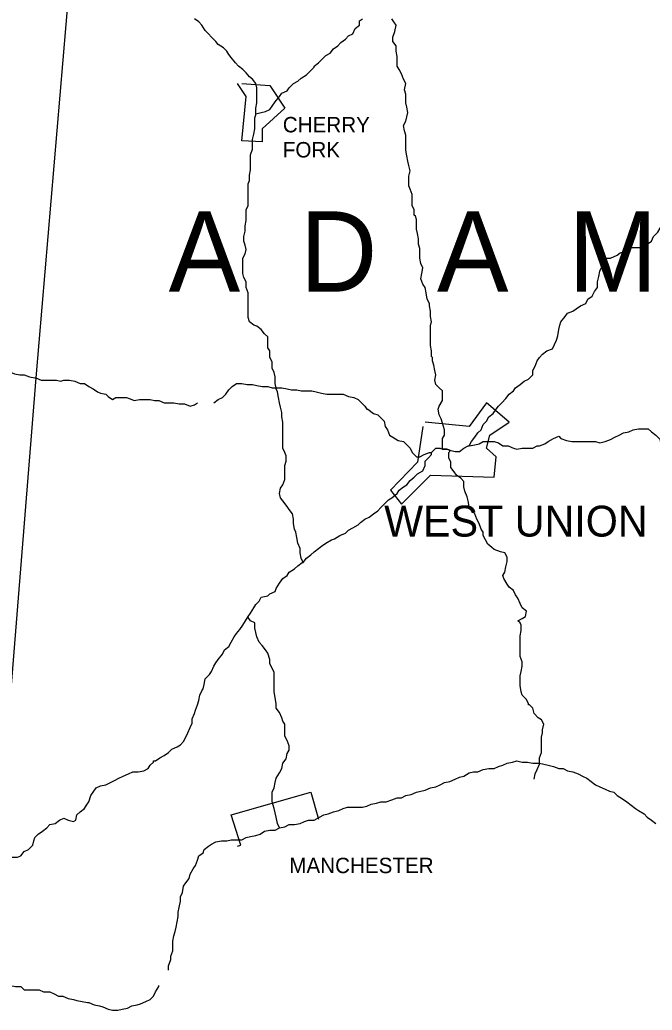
# Model space of a CAD drawing. Extents: x 0 to 34, y 0 to 22.
# Drawn here: x 3.569 to 4.368, y 15.944 to 17.195 of the extents above; entities that cross this region are included whole.
import ezdxf

# ---------------------------------------------------------------- set-up
doc = ezdxf.new("R2010")
doc.units = 0
doc.layers.add('Default', color=7, linetype='Continuous')
doc.layers.add('TR_Turning_Path1', color=7, linetype='Continuous')

msp = doc.modelspace()

# ---------------------------------------------------------------- linework, layer by layer
at = {"layer": 'Default'}
for points in [[(3.6694, 17.6794), (3.6422, 17.3685), (3.589, 16.7427), (3.5413, 16.1551), (3.5317, 15.9819), (3.5304, 15.9587)], [(3.8671, 17.0767), (3.8671, 17.0836), (3.8685, 17.0904), (3.8685, 17.0958), (3.8685, 17.1026), (3.8685, 17.1095), (3.8671, 17.1149), (3.863, 17.1204), (3.8589, 17.1231), (3.8549, 17.1285), (3.8508, 17.1326), (3.8453, 17.1367), (3.8412, 17.1408), (3.8358, 17.1476), (3.833, 17.1517), (3.8303, 17.1558), (3.8262, 17.1599), (3.8194, 17.164), (3.8167, 17.1681), (3.8112, 17.1735), (3.8071, 17.1776), (3.803, 17.1817), (3.799, 17.1885), (3.7949, 17.1926), (3.7894, 17.1967)], [(3.9408, 17.1367), (3.9462, 17.1408), (3.9503, 17.1449), (3.9557, 17.1504), (3.9612, 17.1531), (3.9653, 17.1585), (3.9707, 17.1626), (3.9748, 17.1667), (3.9803, 17.1708), (3.9844, 17.1749), (3.9898, 17.1776), (3.9926, 17.1844), (3.998, 17.1885), (3.998, 17.194), (4.0021, 17.1967)], [(4.0566, 17.0495), (4.0553, 17.0549), (4.0539, 17.0617), (4.0566, 17.0672), (4.058, 17.0726), (4.0594, 17.0781), (4.058, 17.0849), (4.0566, 17.0904), (4.0566, 17.0958), (4.0566, 17.1013), (4.0553, 17.1067), (4.0566, 17.1149), (4.0539, 17.1204), (4.0512, 17.1272), (4.0485, 17.1326), (4.0457, 17.1367), (4.0457, 17.1435), (4.0457, 17.149), (4.0444, 17.1558), (4.0444, 17.1626), (4.0403, 17.1681), (4.0403, 17.1735), (4.043, 17.1804), (4.0444, 17.1885), (4.0416, 17.1926), (4.0389, 17.1967)], [(3.8671, 17.0767), (3.8739, 17.0781), (3.8794, 17.0795), (3.8849, 17.0822), (3.8876, 17.0863), (3.8917, 17.0917), (3.8971, 17.0985), (3.8998, 17.1026), (3.9067, 17.1054), (3.9094, 17.1095), (3.9148, 17.1149), (3.9203, 17.1176), (3.9244, 17.1217), (3.9312, 17.1258), (3.9353, 17.1299), (3.9408, 17.1354), (3.9408, 17.1367)], [(3.8494, 17.1149), (3.8849, 17.1122), (3.9039, 17.0836), (3.8753, 17.0576), (3.8753, 17.0413), (3.8494, 17.0426), (3.8549, 17.0985), (3.8439, 17.1149)], [(3.8508, 16.894), (3.8535, 16.8995), (3.8549, 16.9049), (3.8535, 16.9104), (3.8521, 16.9158), (3.8521, 16.9213), (3.8535, 16.9281), (3.8535, 16.9349), (3.8549, 16.9418), (3.8549, 16.9486), (3.8549, 16.9554), (3.8576, 16.9608), (3.8576, 16.9677), (3.8576, 16.9745), (3.8576, 16.9813), (3.8576, 16.9881), (3.8589, 16.9922), (3.8589, 16.999), (3.8603, 17.0058), (3.8603, 17.0127), (3.8603, 17.0181), (3.8603, 17.0249), (3.863, 17.0317), (3.863, 17.0386), (3.863, 17.044), (3.8644, 17.0508), (3.8658, 17.0576), (3.8658, 17.0631), (3.8658, 17.0713), (3.8671, 17.0754), (3.8671, 17.0767)], [(4.0675, 16.9486), (4.0675, 16.9554), (4.0648, 16.9608), (4.0648, 16.9677), (4.0648, 16.9745), (4.0621, 16.9813), (4.0607, 16.9854), (4.0607, 16.9922), (4.0607, 16.9977), (4.0621, 17.0045), (4.0607, 17.0113), (4.0594, 17.0167), (4.058, 17.0236), (4.0566, 17.0304), (4.0566, 17.0358), (4.0566, 17.0426), (4.0566, 17.0481), (4.0566, 17.0481), (4.0566, 17.0495)], [(4.3321, 16.9022), (4.3389, 16.9063), (4.343, 16.9077), (4.3511, 16.9077), (4.3566, 16.9077), (4.362, 16.9118), (4.3675, 16.9158), (4.3702, 16.9213), (4.3757, 16.9268), (4.3784, 16.9322), (4.3811, 16.9377), (4.3839, 16.9431), (4.3893, 16.9472), (4.3934, 16.9513), (4.3975, 16.9568), (4.4002, 16.9636), (4.4043, 16.9677), (4.4084, 16.9731), (4.4125, 16.9786), (4.4125, 16.9827)], [(4.0866, 16.8368), (4.0839, 16.8422), (4.0825, 16.8504), (4.0812, 16.8572), (4.0785, 16.8613), (4.0757, 16.8681), (4.0771, 16.8749), (4.0785, 16.8818), (4.0757, 16.8872), (4.0744, 16.894), (4.0744, 16.8995), (4.0744, 16.9063), (4.073, 16.9118), (4.073, 16.9186), (4.0716, 16.9254), (4.0703, 16.9308), (4.0703, 16.9377), (4.0703, 16.9431), (4.0689, 16.9472), (4.0675, 16.9486)], [(4.2993, 16.864), (4.3007, 16.8709), (4.3021, 16.8777), (4.3048, 16.8831), (4.3075, 16.8886), (4.3102, 16.894), (4.3157, 16.894), (4.3239, 16.8981), (4.328, 16.9009), (4.3321, 16.9022), (4.3321, 16.9022)], [(3.893, 16.7304), (3.8917, 16.7359), (3.8917, 16.7441), (3.8903, 16.7495), (3.8876, 16.755), (3.8876, 16.7631), (3.8849, 16.7686), (3.8849, 16.7768), (3.8821, 16.7809), (3.8821, 16.7877), (3.8821, 16.7945), (3.878, 16.7986), (3.8739, 16.804), (3.8685, 16.8081), (3.8644, 16.8095), (3.8589, 16.8136), (3.8576, 16.819), (3.8576, 16.8259), (3.8576, 16.8327), (3.8576, 16.8381), (3.8576, 16.845), (3.8576, 16.8504), (3.8549, 16.8572), (3.8549, 16.864), (3.8521, 16.8695), (3.8508, 16.8749), (3.8508, 16.8818), (3.8508, 16.8886), (3.8508, 16.8927), (3.8508, 16.894)], [(4.2352, 16.7768), (4.2421, 16.7795), (4.2448, 16.785), (4.2475, 16.7904), (4.2489, 16.7959), (4.2502, 16.804), (4.2516, 16.8095), (4.253, 16.8136), (4.2584, 16.8204), (4.2612, 16.8245), (4.268, 16.8272), (4.2721, 16.83), (4.2775, 16.834), (4.2843, 16.8368), (4.2871, 16.8422), (4.2925, 16.8463), (4.2952, 16.8518), (4.2993, 16.8572), (4.2993, 16.8627), (4.2993, 16.864), (4.2993, 16.864)], [(4.0894, 16.77), (4.0894, 16.7768), (4.088, 16.7836), (4.088, 16.7904), (4.088, 16.7959), (4.088, 16.8013), (4.088, 16.8095), (4.0894, 16.8136), (4.088, 16.8204), (4.088, 16.8272), (4.0866, 16.834), (4.0866, 16.8368), (4.0866, 16.8368)], [(4.1371, 16.6568), (4.1398, 16.6623), (4.1439, 16.6677), (4.148, 16.6732), (4.1521, 16.6773), (4.1548, 16.6841), (4.1589, 16.6882), (4.1616, 16.6936), (4.1671, 16.6977), (4.1712, 16.7032), (4.1739, 16.7072), (4.178, 16.7113), (4.1834, 16.7168), (4.1875, 16.7222), (4.193, 16.7263), (4.1957, 16.7304), (4.2012, 16.7345), (4.2066, 16.7386), (4.2121, 16.7413), (4.2175, 16.7468), (4.2175, 16.7522), (4.2203, 16.7577), (4.223, 16.7645), (4.2257, 16.7686), (4.2298, 16.7727), (4.2352, 16.7768), (4.2352, 16.7768), (4.2352, 16.7768)], [(3.5004, 16.7713), (3.5072, 16.7672), (3.514, 16.7645), (3.5195, 16.7604), (3.5249, 16.7604), (3.5304, 16.7577), (3.5372, 16.755), (3.5426, 16.7536), (3.5494, 16.7522), (3.5549, 16.7509), (3.5617, 16.7481), (3.5685, 16.7468), (3.574, 16.7468), (3.5808, 16.7441), (3.5876, 16.7427), (3.589, 16.7427)], [(4.103, 16.6527), (4.103, 16.6595), (4.103, 16.6663), (4.1057, 16.6704), (4.1057, 16.6773), (4.103, 16.6854), (4.1016, 16.6909), (4.0989, 16.6963), (4.0975, 16.7032), (4.0989, 16.7072), (4.103, 16.7141), (4.103, 16.7195), (4.103, 16.7263), (4.0989, 16.7304), (4.0948, 16.7345), (4.0935, 16.74), (4.0948, 16.7468), (4.0935, 16.7522), (4.0921, 16.7591), (4.0907, 16.7645), (4.0907, 16.7686), (4.0894, 16.77)], [(3.589, 16.7427), (3.5958, 16.74), (3.6013, 16.74), (3.6081, 16.74), (3.6149, 16.74), (3.6203, 16.7386), (3.6244, 16.74), (3.6313, 16.74), (3.6381, 16.7386), (3.6449, 16.7359), (3.6503, 16.7359), (3.6558, 16.7318), (3.6612, 16.7291), (3.6667, 16.725), (3.6708, 16.7236), (3.6776, 16.7222), (3.6803, 16.7195), (3.6858, 16.7154), (3.6899, 16.7182), (3.6967, 16.7182), (3.7035, 16.7182), (3.7103, 16.7154), (3.7131, 16.7141)], [(3.814, 16.7113), (3.8194, 16.7154), (3.8249, 16.7182), (3.829, 16.7222), (3.833, 16.7277), (3.8371, 16.7318), (3.8426, 16.7359), (3.8494, 16.7359), (3.8562, 16.7345), (3.863, 16.7345), (3.8685, 16.7332), (3.8753, 16.7318), (3.8821, 16.7318), (3.8876, 16.7304), (3.8917, 16.7304), (3.893, 16.7304)], [(3.9039, 16.6241), (3.9039, 16.6323), (3.9053, 16.6377), (3.9053, 16.6445), (3.9039, 16.6486), (3.9012, 16.6541), (3.9012, 16.6623), (3.9012, 16.6677), (3.9012, 16.6745), (3.9012, 16.6813), (3.9012, 16.6868), (3.8998, 16.6936), (3.8998, 16.6991), (3.8985, 16.7059), (3.8971, 16.7113), (3.8958, 16.7182), (3.8944, 16.725), (3.893, 16.7291), (3.893, 16.7304)], [(3.893, 16.7304), (3.8998, 16.7304), (3.9067, 16.7291), (3.9121, 16.7277), (3.9189, 16.7277), (3.9244, 16.7263), (3.9326, 16.7263), (3.938, 16.7263), (3.9435, 16.725), (3.9503, 16.7236), (3.9571, 16.7222), (3.9639, 16.7222), (3.9707, 16.7222), (3.9776, 16.7222), (3.9776, 16.7222)], [(3.9776, 16.7222), (3.9844, 16.7195), (3.9912, 16.7182), (3.9967, 16.7154), (4.0007, 16.7113), (4.0048, 16.7072), (4.0076, 16.7032), (4.0089, 16.7032)], [(3.7131, 16.7141), (3.7199, 16.7154), (3.7267, 16.7154), (3.7335, 16.7154), (3.739, 16.7141), (3.7444, 16.7141), (3.7512, 16.7113), (3.7594, 16.7113), (3.7635, 16.7113), (3.7703, 16.71), (3.7771, 16.71), (3.784, 16.7072), (3.7894, 16.7086), (3.7935, 16.7113), (3.7935, 16.7113)], [(4.0785, 16.6813), (4.0716, 16.6363), (4.0376, 16.6009), (4.0512, 16.5832), (4.088, 16.62), (4.1684, 16.6173), (4.1712, 16.6432), (4.1589, 16.6541), (4.163, 16.6704), (4.1875, 16.6868), (4.1589, 16.7113), (4.1371, 16.6813), (4.0812, 16.6868)], [(4.0089, 16.7032), (4.0157, 16.6977), (4.0212, 16.6963), (4.0239, 16.6936), (4.0294, 16.6882), (4.0307, 16.6813), (4.0335, 16.6773), (4.0362, 16.6704), (4.0403, 16.6677), (4.0471, 16.6636), (4.0539, 16.6623), (4.058, 16.6582), (4.0621, 16.6541), (4.0648, 16.6486), (4.0703, 16.6432), (4.0744, 16.6432), (4.0798, 16.6459), (4.0866, 16.6486), (4.0894, 16.6486)], [(4.2775, 16.6623), (4.283, 16.6623), (4.2911, 16.6623), (4.2966, 16.6623), (4.3021, 16.6609), (4.3089, 16.6623), (4.3157, 16.665), (4.3211, 16.6677), (4.3266, 16.6704), (4.3321, 16.6732), (4.3389, 16.6745), (4.3443, 16.6773), (4.3511, 16.6786), (4.358, 16.6786), (4.3634, 16.6786), (4.3675, 16.6745), (4.373, 16.6704), (4.3784, 16.665), (4.3784, 16.6623)], [(4.1371, 16.6568), (4.1439, 16.6582), (4.1494, 16.6595), (4.1548, 16.6623), (4.1616, 16.6623), (4.1684, 16.6623), (4.1739, 16.6609), (4.1793, 16.6568), (4.1862, 16.6568), (4.193, 16.6541), (4.1971, 16.6527), (4.2039, 16.6541), (4.2107, 16.6541), (4.2175, 16.6541), (4.223, 16.6568), (4.2257, 16.6568), (4.2257, 16.6568)], [(4.2257, 16.6568), (4.2325, 16.6595), (4.2366, 16.6623), (4.2434, 16.6663), (4.2502, 16.6691), (4.253, 16.6663), (4.2598, 16.6636), (4.2666, 16.6623), (4.2721, 16.6623), (4.2775, 16.6623)], [(3.9271, 16.5096), (3.9312, 16.515), (3.9367, 16.5191), (3.9408, 16.5232), (3.9462, 16.5273), (3.9503, 16.53), (3.9557, 16.5341), (3.9626, 16.5382), (3.9667, 16.5395), (3.9735, 16.5436), (3.9803, 16.5464), (3.9844, 16.5505), (3.9898, 16.5532), (3.9967, 16.5573), (3.9994, 16.56), (4.0048, 16.5641), (4.0103, 16.5668), (4.0157, 16.5709), (4.0212, 16.575), (4.0253, 16.5791), (4.0294, 16.5832), (4.0348, 16.5886), (4.0389, 16.5914), (4.0457, 16.5968), (4.0485, 16.6009), (4.0539, 16.605), (4.058, 16.6077), (4.0621, 16.6132), (4.0675, 16.6173), (4.0716, 16.6214), (4.0785, 16.6254), (4.0812, 16.6323), (4.0812, 16.6377), (4.0853, 16.6418), (4.0894, 16.6459), (4.0894, 16.6486), (4.0894, 16.6486)], [(4.0894, 16.6486), (4.0948, 16.6541), (4.1003, 16.6541), (4.103, 16.6527)], [(4.0894, 16.6486), (4.0948, 16.6541), (4.1003, 16.6541), (4.103, 16.6527)], [(4.103, 16.6527), (4.1085, 16.6527), (4.1125, 16.6513)], [(4.103, 16.6527), (4.1085, 16.6527), (4.1125, 16.6513)], [(4.1125, 16.6513), (4.1085, 16.6527), (4.103, 16.6527)], [(4.1548, 16.5477), (4.1521, 16.5518), (4.1494, 16.5586), (4.1466, 16.5641), (4.1439, 16.5709), (4.1398, 16.575), (4.1371, 16.5804), (4.1357, 16.5873), (4.1344, 16.5927), (4.1316, 16.5995), (4.1303, 16.605), (4.1303, 16.6118), (4.1262, 16.6159), (4.1207, 16.62), (4.118, 16.6241), (4.1139, 16.6295), (4.1139, 16.6363), (4.1112, 16.6418), (4.1112, 16.6486), (4.1125, 16.65), (4.1125, 16.6513)], [(4.1125, 16.6513), (4.1194, 16.65), (4.1248, 16.65), (4.1303, 16.6541), (4.1357, 16.6568), (4.1371, 16.6568)], [(4.1125, 16.6513), (4.1194, 16.65), (4.1248, 16.65), (4.1303, 16.6541), (4.1357, 16.6568), (4.1371, 16.6568)], [(3.9271, 16.5096), (3.9244, 16.515), (3.923, 16.5218), (3.923, 16.5273), (3.9203, 16.5341), (3.9189, 16.5409), (3.9176, 16.5477), (3.9162, 16.5518), (3.9148, 16.5586), (3.9148, 16.5641), (3.9135, 16.5709), (3.9094, 16.5764), (3.9067, 16.5804), (3.9012, 16.5873), (3.8985, 16.5914), (3.8971, 16.5968), (3.8985, 16.6036), (3.9012, 16.6077), (3.9039, 16.6145), (3.9039, 16.62), (3.9039, 16.6241), (3.9039, 16.6241)], [(4.1984, 16.4359), (4.2039, 16.4387), (4.208, 16.4414), (4.2093, 16.4482), (4.2039, 16.4523), (4.2012, 16.4577), (4.1984, 16.4646), (4.1957, 16.4686), (4.193, 16.4741), (4.1875, 16.4782), (4.1848, 16.4823), (4.1807, 16.4891), (4.1793, 16.4932), (4.1821, 16.4973), (4.1834, 16.5041), (4.1848, 16.5109), (4.1848, 16.5164), (4.1821, 16.5218), (4.1766, 16.5232), (4.1684, 16.5259), (4.1657, 16.5286), (4.1603, 16.5327), (4.1575, 16.5382), (4.1548, 16.5436), (4.1548, 16.5477), (4.1548, 16.5477), (4.1548, 16.5477)], [(3.8576, 16.4414), (3.8603, 16.4455), (3.8644, 16.4523), (3.8671, 16.4564), (3.8712, 16.4605), (3.8739, 16.4659), (3.8821, 16.4673), (3.8849, 16.47), (3.8917, 16.4727), (3.893, 16.4768), (3.8971, 16.4836), (3.9012, 16.4891), (3.9067, 16.4932), (3.9094, 16.4973), (3.9162, 16.5014), (3.9203, 16.5055), (3.9258, 16.5096), (3.9271, 16.5096)], [(3.8576, 16.4414), (3.8603, 16.4455), (3.8644, 16.4523), (3.8671, 16.4564), (3.8712, 16.4605), (3.8739, 16.4659), (3.8821, 16.4673), (3.8849, 16.47), (3.8917, 16.4727), (3.893, 16.4768), (3.8971, 16.4836), (3.9012, 16.4891), (3.9067, 16.4932), (3.9094, 16.4973), (3.9162, 16.5014), (3.9203, 16.5055), (3.9258, 16.5096), (3.9271, 16.5096)], [(3.8003, 16.35), (3.8017, 16.3555), (3.803, 16.3623), (3.8085, 16.3678), (3.8112, 16.3718), (3.814, 16.3787), (3.8167, 16.3828), (3.8194, 16.3868), (3.8249, 16.3937), (3.8276, 16.3991), (3.833, 16.4032), (3.8358, 16.4087), (3.8399, 16.4155), (3.8426, 16.4196), (3.8467, 16.425), (3.8508, 16.4305), (3.8576, 16.4414)], [(3.8971, 16.1741), (3.8944, 16.1796), (3.893, 16.1878), (3.8917, 16.1932), (3.8903, 16.1987), (3.8876, 16.2069), (3.8876, 16.2123), (3.8876, 16.2191), (3.8903, 16.2246), (3.8917, 16.2314), (3.893, 16.2369), (3.8971, 16.2437), (3.8998, 16.2491), (3.9012, 16.256), (3.9053, 16.2614), (3.9067, 16.2682), (3.9094, 16.2723), (3.9094, 16.2778), (3.9067, 16.2846), (3.9039, 16.29), (3.9039, 16.2969), (3.9039, 16.305), (3.9012, 16.3091), (3.8998, 16.3132), (3.8971, 16.32), (3.893, 16.3255), (3.893, 16.3309), (3.8917, 16.3391), (3.8903, 16.3459), (3.8903, 16.35), (3.8903, 16.3568), (3.8903, 16.3637), (3.8903, 16.3705), (3.8876, 16.3759), (3.8849, 16.3814), (3.8849, 16.3868), (3.8821, 16.395), (3.8794, 16.3991), (3.8753, 16.4046), (3.8712, 16.4087), (3.8685, 16.4155), (3.8671, 16.4209), (3.8658, 16.4264), (3.8658, 16.4332), (3.8603, 16.4359), (3.8576, 16.44), (3.8576, 16.4414)], [(4.2039, 16.3787), (4.2039, 16.3841), (4.2012, 16.3909), (4.2012, 16.395), (4.2012, 16.4005), (4.2012, 16.4046), (4.2012, 16.4114), (4.2012, 16.4168), (4.2025, 16.4237), (4.2025, 16.4305), (4.2012, 16.4332), (4.1984, 16.4359)], [(4.2121, 16.3309), (4.2093, 16.3364), (4.2039, 16.3418), (4.2025, 16.3459), (4.2012, 16.3541), (4.2012, 16.3596), (4.2012, 16.3664), (4.2025, 16.3718), (4.2039, 16.3787), (4.2039, 16.3787)], [(3.7403, 16.2587), (3.7458, 16.2628), (3.7512, 16.2655), (3.7567, 16.2696), (3.7608, 16.2737), (3.7676, 16.2764), (3.7717, 16.2791), (3.7758, 16.2832), (3.7785, 16.2887), (3.7812, 16.2941), (3.784, 16.3009), (3.7867, 16.3064), (3.7867, 16.3119), (3.7894, 16.3187), (3.7908, 16.3228), (3.7935, 16.3296), (3.7949, 16.335), (3.7962, 16.3418), (3.799, 16.3473), (3.8003, 16.35), (3.8003, 16.35)], [(4.2257, 16.256), (4.2257, 16.2628), (4.2284, 16.2696), (4.2284, 16.275), (4.2284, 16.2805), (4.2284, 16.2887), (4.2298, 16.2941), (4.2298, 16.2982), (4.2312, 16.305), (4.2284, 16.3105), (4.2243, 16.3132), (4.2189, 16.3187), (4.2175, 16.3255), (4.2134, 16.3296), (4.2121, 16.3296), (4.2121, 16.3309)], [(3.6394, 16.1837), (3.6408, 16.1905), (3.6449, 16.1946), (3.6503, 16.1987), (3.6531, 16.2028), (3.6558, 16.2069), (3.6585, 16.2151), (3.6612, 16.2191), (3.6653, 16.2246), (3.6708, 16.2273), (3.6776, 16.2287), (3.6831, 16.2314), (3.6885, 16.2341), (3.694, 16.2369), (3.6994, 16.2396), (3.7062, 16.2423), (3.7117, 16.245), (3.7185, 16.245), (3.7253, 16.2464), (3.7308, 16.2491), (3.7335, 16.2532), (3.7376, 16.2573), (3.7376, 16.2587), (3.7403, 16.2587)], [(3.8971, 16.1741), (3.9039, 16.1755), (3.9094, 16.1782), (3.9162, 16.1782), (3.923, 16.1796), (3.9285, 16.1823), (3.9339, 16.1837), (3.9408, 16.1837), (3.9476, 16.1878), (3.953, 16.1905), (3.9585, 16.1919), (3.9653, 16.1946), (3.9721, 16.196), (3.9776, 16.1987), (3.983, 16.2001), (3.9885, 16.2001), (3.9967, 16.2001), (4.0021, 16.2001), (4.0076, 16.2014), (4.013, 16.2041), (4.0198, 16.2055), (4.0253, 16.2069), (4.0321, 16.2069), (4.0389, 16.2096), (4.0457, 16.2123), (4.0512, 16.2123), (4.0566, 16.2151), (4.0635, 16.2164), (4.0703, 16.2191), (4.0757, 16.2205), (4.0812, 16.2219), (4.088, 16.2246), (4.0948, 16.226), (4.1003, 16.2287), (4.1057, 16.2314), (4.1125, 16.2328), (4.1194, 16.2355), (4.1248, 16.2382), (4.1303, 16.2396), (4.1371, 16.2437), (4.1425, 16.245), (4.148, 16.245), (4.1548, 16.2478), (4.1616, 16.2491), (4.1684, 16.2491), (4.1739, 16.2519), (4.1793, 16.2532), (4.1848, 16.256), (4.1916, 16.2573), (4.1971, 16.2587), (4.2039, 16.2573), (4.2107, 16.2573), (4.2175, 16.256), (4.223, 16.256), (4.2243, 16.256), (4.2257, 16.256)], [(4.2189, 16.2355), (4.2203, 16.2423), (4.223, 16.2478), (4.2257, 16.2546), (4.2257, 16.256)], [(4.2257, 16.256), (4.2312, 16.2546), (4.2366, 16.2532), (4.2434, 16.2519), (4.2502, 16.2491), (4.2557, 16.2491), (4.2612, 16.2464), (4.268, 16.245), (4.2748, 16.2423), (4.2802, 16.2396), (4.2857, 16.2369), (4.2911, 16.2328), (4.2966, 16.2287), (4.3021, 16.226), (4.3089, 16.2232), (4.3143, 16.2205), (4.3198, 16.2191), (4.3239, 16.2151), (4.3307, 16.211), (4.3361, 16.2069), (4.3416, 16.2028), (4.3471, 16.1987), (4.3511, 16.196), (4.358, 16.1919), (4.362, 16.1878), (4.3675, 16.1837), (4.373, 16.1796)], [(3.8439, 16.151), (3.848, 16.1523), (3.8358, 16.1905), (3.9367, 16.2191), (3.9462, 16.1851)], [(3.5413, 16.1551), (3.5413, 16.1469), (3.5413, 16.1414), (3.5467, 16.1387), (3.5535, 16.1373), (3.5604, 16.1373), (3.5658, 16.1373), (3.5699, 16.1387), (3.574, 16.1442), (3.5794, 16.1469), (3.5849, 16.1523), (3.5863, 16.1578), (3.5876, 16.1619), (3.5917, 16.166), (3.5972, 16.1701), (3.6026, 16.1741), (3.6067, 16.1782), (3.6135, 16.1796), (3.619, 16.1837), (3.6244, 16.1864), (3.6299, 16.1837), (3.6367, 16.1823), (3.6394, 16.1837), (3.6394, 16.1837)], [(3.8017, 16.1469), (3.8071, 16.151), (3.8112, 16.1537), (3.8167, 16.1564), (3.8235, 16.1578), (3.8303, 16.1578), (3.8358, 16.1592), (3.8426, 16.1592), (3.8494, 16.1592), (3.8549, 16.1619), (3.8603, 16.1632), (3.8671, 16.1646), (3.8726, 16.166), (3.878, 16.1701), (3.8849, 16.1714), (3.8917, 16.1714), (3.8971, 16.1741), (3.8971, 16.1741)], [(3.7567, 15.9942), (3.7567, 15.9996), (3.7594, 16.0078), (3.7594, 16.0119), (3.7621, 16.0187), (3.7621, 16.0242), (3.7621, 16.031), (3.7635, 16.0378), (3.7649, 16.0433), (3.7662, 16.0487), (3.7676, 16.0555), (3.769, 16.0623), (3.769, 16.0678), (3.7703, 16.0733), (3.7717, 16.0814), (3.7717, 16.0869), (3.7744, 16.0923), (3.7758, 16.1005), (3.7785, 16.1046), (3.7826, 16.1101), (3.784, 16.1155), (3.788, 16.1223), (3.7908, 16.1264), (3.7935, 16.1332), (3.7949, 16.1387), (3.8003, 16.1428), (3.8017, 16.1469), (3.8017, 16.1469)], [(3.5317, 15.9819), (3.5385, 15.9805), (3.544, 15.9778), (3.5494, 15.9765), (3.5563, 15.9751), (3.5631, 15.9737), (3.5699, 15.9737), (3.574, 15.9696), (3.5808, 15.9696), (3.5876, 15.9696), (3.5931, 15.9696), (3.5985, 15.9669), (3.6067, 15.9669), (3.6122, 15.9642), (3.6176, 15.9615), (3.6231, 15.9615), (3.6299, 15.9587), (3.6367, 15.9574), (3.6408, 15.956), (3.6476, 15.9546), (3.6544, 15.9533), (3.6558, 15.9533), (3.6558, 15.9533)], [(3.6558, 15.9533), (3.6626, 15.9505), (3.6694, 15.9492), (3.6735, 15.9478), (3.6803, 15.9451), (3.6858, 15.9437), (3.6926, 15.9437), (3.6981, 15.9451), (3.7049, 15.9465), (3.7103, 15.9492), (3.7171, 15.9505), (3.7212, 15.9519), (3.7281, 15.9546), (3.7335, 15.9574), (3.7376, 15.9615), (3.7403, 15.9669), (3.7444, 15.9737), (3.7444, 15.9737), (3.7444, 15.9751)]]:
    msp.add_lwpolyline(points, dxfattribs=at)

# ---------------------------------------------------------------- texts
for s, height, p in [('CHERRY', 0.0195, (3.9012, 17.0531)), ('FORK', 0.0195, (3.9012, 17.0214)), ('WEST UNION', 0.039, (4.0294, 16.5423)), ('MANCHESTER', 0.0195, (3.9094, 16.1169))]:
    msp.add_text(s, height=height, dxfattribs=at).set_placement(p)
at = {"layer": 'TR_Turning_Path1'}
msp.add_text('A  D  A  M  S', height=0.101489, dxfattribs=at).set_placement((3.7568, 16.8518))

doc.saveas('drawing.dxf')
